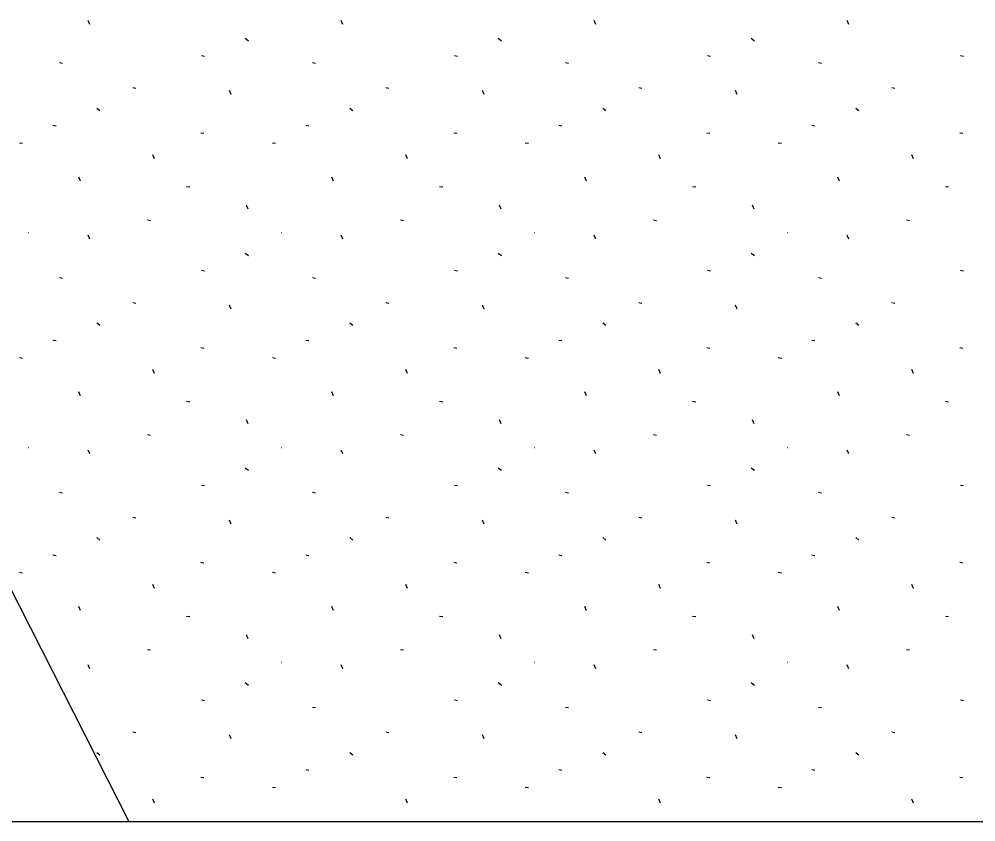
# Model space of a CAD drawing. Extents: x 413946 to 415528, y 4453939 to 4454944.
# Drawn here: x 414024.32 to 414063.53, y 4453939.48 to 4453972.39 of the extents above; entities that cross this region are included whole.
import ezdxf

# ---------------------------------------------------------------- set-up
doc = ezdxf.new("R2010")
doc.units = 0
for name, color, linetype in [('0_ÇERÇEVE', 7, 'Continuous'), ('Level 28', 7, 'Continuous'), ('Level 41', 7, 'Continuous')]:
    doc.layers.add(name, color=color, linetype=linetype)

msp = doc.modelspace()

# ---------------------------------------------------------------- linework, layer by layer
at = {"layer": '0_ÇERÇEVE'}
msp.add_lwpolyline([(413945.566, 4454943.957), (415494.137, 4454943.957), (415494.137, 4453939.478), (413945.566, 4453939.478)], close=True, dxfattribs=at)
at = {"layer": 'Level 28'}
msp.add_line((414028.823, 4453939.478), (414019.967, 4453956.931), dxfattribs=at)
at = {"layer": 'Level 41'}
for p, q in [((414027.215, 4453972.173), (414027.15, 4453972.335)), ((414027.215, 4453972.173), (414027.15, 4453972.335)), ((414037.583, 4453972.173), (414037.518, 4453972.335)), ((414037.583, 4453972.173), (414037.518, 4453972.335)), ((414047.951, 4453972.173), (414047.886, 4453972.335)), ((414047.951, 4453972.173), (414047.886, 4453972.335)), ((414058.319, 4453972.173), (414058.254, 4453972.335)), ((414058.319, 4453972.173), (414058.254, 4453972.335)), ((414033.588, 4453971.604), (414033.715, 4453971.505)), ((414033.588, 4453971.604), (414033.715, 4453971.505)), ((414043.956, 4453971.604), (414044.083, 4453971.505)), ((414043.956, 4453971.604), (414044.083, 4453971.505)), ((414054.324, 4453971.604), (414054.451, 4453971.505)), ((414054.324, 4453971.604), (414054.451, 4453971.505)), ((414031.794, 4453970.899), (414031.92, 4453970.875)), ((414031.794, 4453970.899), (414031.92, 4453970.875)), ((414042.162, 4453970.899), (414042.288, 4453970.875)), ((414042.162, 4453970.899), (414042.288, 4453970.875)), ((414052.53, 4453970.899), (414052.656, 4453970.875)), ((414052.53, 4453970.899), (414052.656, 4453970.875)), ((414062.898, 4453970.899), (414063.024, 4453970.875)), ((414062.898, 4453970.899), (414063.024, 4453970.875)), ((414025.974, 4453970.605), (414026.101, 4453970.581)), ((414025.974, 4453970.605), (414026.101, 4453970.581)), ((414036.342, 4453970.605), (414036.469, 4453970.581)), ((414036.342, 4453970.605), (414036.469, 4453970.581)), ((414046.71, 4453970.605), (414046.837, 4453970.581)), ((414046.71, 4453970.605), (414046.837, 4453970.581)), ((414057.078, 4453970.605), (414057.205, 4453970.581)), ((414057.078, 4453970.605), (414057.205, 4453970.581)), ((414028.974, 4453969.581), (414029.099, 4453969.556)), ((414028.974, 4453969.581), (414029.099, 4453969.556)), ((414033.007, 4453969.301), (414032.942, 4453969.463)), ((414033.007, 4453969.301), (414032.942, 4453969.463)), ((414039.342, 4453969.581), (414039.467, 4453969.556)), ((414039.342, 4453969.581), (414039.467, 4453969.556)), ((414043.375, 4453969.301), (414043.31, 4453969.463)), ((414043.375, 4453969.301), (414043.31, 4453969.463)), ((414049.71, 4453969.581), (414049.835, 4453969.556)), ((414049.71, 4453969.581), (414049.835, 4453969.556)), ((414053.743, 4453969.301), (414053.678, 4453969.463)), ((414053.743, 4453969.301), (414053.678, 4453969.463)), ((414060.078, 4453969.581), (414060.203, 4453969.556)), ((414060.078, 4453969.581), (414060.203, 4453969.556)), ((414027.499, 4453968.743), (414027.626, 4453968.643)), ((414027.499, 4453968.743), (414027.626, 4453968.643)), ((414037.867, 4453968.743), (414037.994, 4453968.643)), ((414037.867, 4453968.743), (414037.994, 4453968.643)), ((414048.235, 4453968.743), (414048.362, 4453968.643)), ((414048.235, 4453968.743), (414048.362, 4453968.643)), ((414058.603, 4453968.743), (414058.73, 4453968.643)), ((414058.603, 4453968.743), (414058.73, 4453968.643)), ((414025.704, 4453968.037), (414025.83, 4453968.014)), ((414025.704, 4453968.037), (414025.83, 4453968.014)), ((414031.767, 4453967.733), (414031.894, 4453967.71)), ((414031.767, 4453967.733), (414031.894, 4453967.71)), ((414036.072, 4453968.037), (414036.198, 4453968.014)), ((414036.072, 4453968.037), (414036.198, 4453968.014)), ((414042.135, 4453967.733), (414042.262, 4453967.71)), ((414042.135, 4453967.733), (414042.262, 4453967.71)), ((414046.44, 4453968.037), (414046.566, 4453968.014)), ((414046.44, 4453968.037), (414046.566, 4453968.014)), ((414052.503, 4453967.733), (414052.63, 4453967.71)), ((414052.503, 4453967.733), (414052.63, 4453967.71)), ((414056.808, 4453968.037), (414056.934, 4453968.014)), ((414056.808, 4453968.037), (414056.934, 4453968.014)), ((414062.871, 4453967.733), (414062.998, 4453967.71)), ((414062.871, 4453967.733), (414062.998, 4453967.71)), ((414024.328, 4453967.323), (414024.455, 4453967.299)), ((414024.328, 4453967.323), (414024.455, 4453967.299)), ((414034.696, 4453967.323), (414034.823, 4453967.299)), ((414034.696, 4453967.323), (414034.823, 4453967.299)), ((414045.064, 4453967.323), (414045.191, 4453967.299)), ((414045.064, 4453967.323), (414045.191, 4453967.299)), ((414055.432, 4453967.323), (414055.559, 4453967.299)), ((414055.432, 4453967.323), (414055.559, 4453967.299)), ((414029.864, 4453966.664), (414029.798, 4453966.826)), ((414029.864, 4453966.664), (414029.798, 4453966.826)), ((414040.232, 4453966.664), (414040.166, 4453966.826)), ((414040.232, 4453966.664), (414040.166, 4453966.826)), ((414050.6, 4453966.664), (414050.534, 4453966.826)), ((414050.6, 4453966.664), (414050.534, 4453966.826)), ((414060.968, 4453966.664), (414060.902, 4453966.826)), ((414060.968, 4453966.664), (414060.902, 4453966.826)), ((414026.833, 4453965.75), (414026.768, 4453965.913)), ((414026.833, 4453965.75), (414026.768, 4453965.913)), ((414037.201, 4453965.75), (414037.136, 4453965.913)), ((414037.201, 4453965.75), (414037.136, 4453965.913)), ((414047.569, 4453965.75), (414047.504, 4453965.913)), ((414047.569, 4453965.75), (414047.504, 4453965.913)), ((414057.937, 4453965.75), (414057.872, 4453965.913)), ((414057.937, 4453965.75), (414057.872, 4453965.913)), ((414031.183, 4453965.529), (414031.309, 4453965.506)), ((414031.183, 4453965.529), (414031.309, 4453965.506)), ((414041.551, 4453965.529), (414041.677, 4453965.506)), ((414041.551, 4453965.529), (414041.677, 4453965.506)), ((414051.919, 4453965.529), (414052.045, 4453965.506)), ((414051.919, 4453965.529), (414052.045, 4453965.506)), ((414062.287, 4453965.529), (414062.413, 4453965.506)), ((414062.287, 4453965.529), (414062.413, 4453965.506)), ((414033.705, 4453964.6), (414033.641, 4453964.762)), ((414033.705, 4453964.6), (414033.641, 4453964.762)), ((414044.073, 4453964.6), (414044.009, 4453964.762)), ((414044.073, 4453964.6), (414044.009, 4453964.762)), ((414054.441, 4453964.6), (414054.377, 4453964.762)), ((414054.441, 4453964.6), (414054.377, 4453964.762)), ((414029.579, 4453964.162), (414029.705, 4453964.137)), ((414029.579, 4453964.162), (414029.705, 4453964.137)), ((414039.947, 4453964.162), (414040.073, 4453964.137)), ((414039.947, 4453964.162), (414040.073, 4453964.137)), ((414050.315, 4453964.162), (414050.441, 4453964.137)), ((414050.315, 4453964.162), (414050.441, 4453964.137)), ((414060.683, 4453964.162), (414060.809, 4453964.137)), ((414060.683, 4453964.162), (414060.809, 4453964.137)), ((414024.695, 4453963.637), (414024.703, 4453963.635)), ((414024.695, 4453963.637), (414024.703, 4453963.635)), ((414027.215, 4453963.367), (414027.15, 4453963.529)), ((414027.215, 4453963.367), (414027.15, 4453963.529)), ((414035.063, 4453963.637), (414035.071, 4453963.635)), ((414035.063, 4453963.637), (414035.071, 4453963.635)), ((414037.583, 4453963.367), (414037.518, 4453963.529)), ((414037.583, 4453963.367), (414037.518, 4453963.529)), ((414045.431, 4453963.637), (414045.439, 4453963.635)), ((414045.431, 4453963.637), (414045.439, 4453963.635)), ((414047.951, 4453963.367), (414047.886, 4453963.529)), ((414047.951, 4453963.367), (414047.886, 4453963.529)), ((414055.799, 4453963.637), (414055.807, 4453963.635)), ((414055.799, 4453963.637), (414055.807, 4453963.635)), ((414058.319, 4453963.367), (414058.254, 4453963.529)), ((414058.319, 4453963.367), (414058.254, 4453963.529)), ((414033.588, 4453962.798), (414033.715, 4453962.699)), ((414033.588, 4453962.798), (414033.715, 4453962.699)), ((414043.956, 4453962.798), (414044.083, 4453962.699)), ((414043.956, 4453962.798), (414044.083, 4453962.699)), ((414054.324, 4453962.798), (414054.451, 4453962.699)), ((414054.324, 4453962.798), (414054.451, 4453962.699)), ((414031.794, 4453962.093), (414031.92, 4453962.069)), ((414031.794, 4453962.093), (414031.92, 4453962.069)), ((414042.162, 4453962.093), (414042.288, 4453962.069)), ((414042.162, 4453962.093), (414042.288, 4453962.069)), ((414052.53, 4453962.093), (414052.656, 4453962.069)), ((414052.53, 4453962.093), (414052.656, 4453962.069)), ((414062.898, 4453962.093), (414063.024, 4453962.069)), ((414062.898, 4453962.093), (414063.024, 4453962.069)), ((414025.974, 4453961.799), (414026.101, 4453961.775)), ((414025.974, 4453961.799), (414026.101, 4453961.775)), ((414036.342, 4453961.799), (414036.469, 4453961.775)), ((414036.342, 4453961.799), (414036.469, 4453961.775)), ((414046.71, 4453961.799), (414046.837, 4453961.775)), ((414046.71, 4453961.799), (414046.837, 4453961.775)), ((414057.078, 4453961.799), (414057.205, 4453961.775)), ((414057.078, 4453961.799), (414057.205, 4453961.775)), ((414028.974, 4453960.775), (414029.099, 4453960.75)), ((414028.974, 4453960.775), (414029.099, 4453960.75)), ((414039.342, 4453960.775), (414039.467, 4453960.75)), ((414039.342, 4453960.775), (414039.467, 4453960.75)), ((414049.71, 4453960.775), (414049.835, 4453960.75)), ((414049.71, 4453960.775), (414049.835, 4453960.75)), ((414060.078, 4453960.775), (414060.203, 4453960.75)), ((414060.078, 4453960.775), (414060.203, 4453960.75)), ((414033.007, 4453960.495), (414032.942, 4453960.657)), ((414033.007, 4453960.495), (414032.942, 4453960.657)), ((414043.375, 4453960.495), (414043.31, 4453960.657)), ((414043.375, 4453960.495), (414043.31, 4453960.657)), ((414053.743, 4453960.495), (414053.678, 4453960.657)), ((414053.743, 4453960.495), (414053.678, 4453960.657)), ((414027.499, 4453959.937), (414027.626, 4453959.837)), ((414027.499, 4453959.937), (414027.626, 4453959.837)), ((414037.867, 4453959.937), (414037.994, 4453959.837)), ((414037.867, 4453959.937), (414037.994, 4453959.837)), ((414048.235, 4453959.937), (414048.362, 4453959.837)), ((414048.235, 4453959.937), (414048.362, 4453959.837)), ((414058.603, 4453959.937), (414058.73, 4453959.837)), ((414058.603, 4453959.937), (414058.73, 4453959.837)), ((414025.704, 4453959.231), (414025.83, 4453959.208)), ((414025.704, 4453959.231), (414025.83, 4453959.208)), ((414036.072, 4453959.231), (414036.198, 4453959.208)), ((414036.072, 4453959.231), (414036.198, 4453959.208)), ((414046.44, 4453959.231), (414046.566, 4453959.208)), ((414046.44, 4453959.231), (414046.566, 4453959.208)), ((414056.808, 4453959.231), (414056.934, 4453959.208)), ((414056.808, 4453959.231), (414056.934, 4453959.208)), ((414031.767, 4453958.927), (414031.894, 4453958.904)), ((414031.767, 4453958.927), (414031.894, 4453958.904)), ((414042.135, 4453958.927), (414042.262, 4453958.904)), ((414042.135, 4453958.927), (414042.262, 4453958.904)), ((414052.503, 4453958.927), (414052.63, 4453958.904)), ((414052.503, 4453958.927), (414052.63, 4453958.904)), ((414062.871, 4453958.927), (414062.998, 4453958.904)), ((414062.871, 4453958.927), (414062.998, 4453958.904)), ((414024.328, 4453958.517), (414024.455, 4453958.493)), ((414024.328, 4453958.517), (414024.455, 4453958.493)), ((414034.696, 4453958.517), (414034.823, 4453958.493)), ((414034.696, 4453958.517), (414034.823, 4453958.493)), ((414045.064, 4453958.517), (414045.191, 4453958.493)), ((414045.064, 4453958.517), (414045.191, 4453958.493)), ((414055.432, 4453958.517), (414055.559, 4453958.493)), ((414055.432, 4453958.517), (414055.559, 4453958.493)), ((414029.864, 4453957.858), (414029.798, 4453958.02)), ((414029.864, 4453957.858), (414029.798, 4453958.02)), ((414040.232, 4453957.858), (414040.166, 4453958.02)), ((414040.232, 4453957.858), (414040.166, 4453958.02)), ((414050.6, 4453957.858), (414050.534, 4453958.02)), ((414050.6, 4453957.858), (414050.534, 4453958.02)), ((414060.968, 4453957.858), (414060.902, 4453958.02)), ((414060.968, 4453957.858), (414060.902, 4453958.02)), ((414026.833, 4453956.944), (414026.768, 4453957.107)), ((414026.833, 4453956.944), (414026.768, 4453957.107)), ((414037.201, 4453956.944), (414037.136, 4453957.107)), ((414037.201, 4453956.944), (414037.136, 4453957.107)), ((414047.569, 4453956.944), (414047.504, 4453957.107)), ((414047.569, 4453956.944), (414047.504, 4453957.107)), ((414057.937, 4453956.944), (414057.872, 4453957.107)), ((414057.937, 4453956.944), (414057.872, 4453957.107)), ((414031.183, 4453956.723), (414031.309, 4453956.7)), ((414031.183, 4453956.723), (414031.309, 4453956.7)), ((414041.551, 4453956.723), (414041.677, 4453956.7)), ((414041.551, 4453956.723), (414041.677, 4453956.7)), ((414051.919, 4453956.723), (414052.045, 4453956.7)), ((414051.919, 4453956.723), (414052.045, 4453956.7)), ((414062.287, 4453956.723), (414062.413, 4453956.7)), ((414062.287, 4453956.723), (414062.413, 4453956.7)), ((414033.705, 4453955.794), (414033.641, 4453955.956)), ((414033.705, 4453955.794), (414033.641, 4453955.956)), ((414044.073, 4453955.794), (414044.009, 4453955.956)), ((414044.073, 4453955.794), (414044.009, 4453955.956)), ((414054.441, 4453955.794), (414054.377, 4453955.956)), ((414054.441, 4453955.794), (414054.377, 4453955.956)), ((414029.579, 4453955.356), (414029.705, 4453955.331)), ((414029.579, 4453955.356), (414029.705, 4453955.331)), ((414039.947, 4453955.356), (414040.073, 4453955.331)), ((414039.947, 4453955.356), (414040.073, 4453955.331)), ((414050.315, 4453955.356), (414050.441, 4453955.331)), ((414050.315, 4453955.356), (414050.441, 4453955.331)), ((414060.683, 4453955.356), (414060.809, 4453955.331)), ((414060.683, 4453955.356), (414060.809, 4453955.331)), ((414024.695, 4453954.831), (414024.703, 4453954.829)), ((414024.695, 4453954.831), (414024.703, 4453954.829)), ((414035.063, 4453954.831), (414035.071, 4453954.829)), ((414035.063, 4453954.831), (414035.071, 4453954.829)), ((414045.431, 4453954.831), (414045.439, 4453954.829)), ((414045.431, 4453954.831), (414045.439, 4453954.829)), ((414055.799, 4453954.831), (414055.807, 4453954.829)), ((414055.799, 4453954.831), (414055.807, 4453954.829)), ((414027.215, 4453954.561), (414027.15, 4453954.723)), ((414027.215, 4453954.561), (414027.15, 4453954.723)), ((414037.583, 4453954.561), (414037.518, 4453954.723)), ((414037.583, 4453954.561), (414037.518, 4453954.723)), ((414047.951, 4453954.561), (414047.886, 4453954.723)), ((414047.951, 4453954.561), (414047.886, 4453954.723)), ((414058.319, 4453954.561), (414058.254, 4453954.723)), ((414058.319, 4453954.561), (414058.254, 4453954.723)), ((414033.588, 4453953.992), (414033.715, 4453953.893)), ((414033.588, 4453953.992), (414033.715, 4453953.893)), ((414043.956, 4453953.992), (414044.083, 4453953.893)), ((414043.956, 4453953.992), (414044.083, 4453953.893)), ((414054.324, 4453953.992), (414054.451, 4453953.893)), ((414054.324, 4453953.992), (414054.451, 4453953.893)), ((414031.794, 4453953.287), (414031.92, 4453953.263)), ((414031.794, 4453953.287), (414031.92, 4453953.263)), ((414042.162, 4453953.287), (414042.288, 4453953.263)), ((414042.162, 4453953.287), (414042.288, 4453953.263)), ((414052.53, 4453953.287), (414052.656, 4453953.263)), ((414052.53, 4453953.287), (414052.656, 4453953.263)), ((414062.898, 4453953.287), (414063.024, 4453953.263)), ((414062.898, 4453953.287), (414063.024, 4453953.263)), ((414025.974, 4453952.993), (414026.101, 4453952.969)), ((414025.974, 4453952.993), (414026.101, 4453952.969)), ((414036.342, 4453952.993), (414036.469, 4453952.969)), ((414036.342, 4453952.993), (414036.469, 4453952.969)), ((414046.71, 4453952.993), (414046.837, 4453952.969)), ((414046.71, 4453952.993), (414046.837, 4453952.969)), ((414057.078, 4453952.993), (414057.205, 4453952.969)), ((414057.078, 4453952.993), (414057.205, 4453952.969)), ((414028.974, 4453951.969), (414029.099, 4453951.944)), ((414028.974, 4453951.969), (414029.099, 4453951.944)), ((414033.007, 4453951.689), (414032.942, 4453951.851)), ((414033.007, 4453951.689), (414032.942, 4453951.851)), ((414039.342, 4453951.969), (414039.467, 4453951.944)), ((414039.342, 4453951.969), (414039.467, 4453951.944)), ((414043.375, 4453951.689), (414043.31, 4453951.851)), ((414043.375, 4453951.689), (414043.31, 4453951.851)), ((414049.71, 4453951.969), (414049.835, 4453951.944)), ((414049.71, 4453951.969), (414049.835, 4453951.944)), ((414053.743, 4453951.689), (414053.678, 4453951.851)), ((414053.743, 4453951.689), (414053.678, 4453951.851)), ((414060.078, 4453951.969), (414060.203, 4453951.944)), ((414060.078, 4453951.969), (414060.203, 4453951.944)), ((414027.499, 4453951.131), (414027.626, 4453951.031)), ((414027.499, 4453951.131), (414027.626, 4453951.031)), ((414037.867, 4453951.131), (414037.994, 4453951.031)), ((414037.867, 4453951.131), (414037.994, 4453951.031)), ((414048.235, 4453951.131), (414048.362, 4453951.031)), ((414048.235, 4453951.131), (414048.362, 4453951.031)), ((414058.603, 4453951.131), (414058.73, 4453951.031)), ((414058.603, 4453951.131), (414058.73, 4453951.031)), ((414025.704, 4453950.425), (414025.83, 4453950.402)), ((414025.704, 4453950.425), (414025.83, 4453950.402)), ((414031.767, 4453950.121), (414031.894, 4453950.098)), ((414031.767, 4453950.121), (414031.894, 4453950.098)), ((414036.072, 4453950.425), (414036.198, 4453950.402)), ((414036.072, 4453950.425), (414036.198, 4453950.402)), ((414042.135, 4453950.121), (414042.262, 4453950.098)), ((414042.135, 4453950.121), (414042.262, 4453950.098)), ((414046.44, 4453950.425), (414046.566, 4453950.402)), ((414046.44, 4453950.425), (414046.566, 4453950.402)), ((414052.503, 4453950.121), (414052.63, 4453950.098)), ((414052.503, 4453950.121), (414052.63, 4453950.098)), ((414056.808, 4453950.425), (414056.934, 4453950.402)), ((414056.808, 4453950.425), (414056.934, 4453950.402)), ((414062.871, 4453950.121), (414062.998, 4453950.098)), ((414062.871, 4453950.121), (414062.998, 4453950.098)), ((414024.328, 4453949.711), (414024.455, 4453949.687)), ((414024.328, 4453949.711), (414024.455, 4453949.687)), ((414034.696, 4453949.711), (414034.823, 4453949.687)), ((414034.696, 4453949.711), (414034.823, 4453949.687)), ((414045.064, 4453949.711), (414045.191, 4453949.687)), ((414045.064, 4453949.711), (414045.191, 4453949.687)), ((414055.432, 4453949.711), (414055.559, 4453949.687)), ((414055.432, 4453949.711), (414055.559, 4453949.687)), ((414029.864, 4453949.052), (414029.798, 4453949.214)), ((414029.864, 4453949.052), (414029.798, 4453949.214)), ((414040.232, 4453949.052), (414040.166, 4453949.214)), ((414040.232, 4453949.052), (414040.166, 4453949.214)), ((414050.6, 4453949.052), (414050.534, 4453949.214)), ((414050.6, 4453949.052), (414050.534, 4453949.214)), ((414060.968, 4453949.052), (414060.902, 4453949.214)), ((414060.968, 4453949.052), (414060.902, 4453949.214)), ((414026.833, 4453948.138), (414026.768, 4453948.301)), ((414026.833, 4453948.138), (414026.768, 4453948.301)), ((414037.201, 4453948.138), (414037.136, 4453948.301)), ((414037.201, 4453948.138), (414037.136, 4453948.301)), ((414047.569, 4453948.138), (414047.504, 4453948.301)), ((414047.569, 4453948.138), (414047.504, 4453948.301)), ((414057.937, 4453948.138), (414057.872, 4453948.301)), ((414057.937, 4453948.138), (414057.872, 4453948.301)), ((414031.183, 4453947.917), (414031.309, 4453947.894)), ((414031.183, 4453947.917), (414031.309, 4453947.894)), ((414041.551, 4453947.917), (414041.677, 4453947.894)), ((414041.551, 4453947.917), (414041.677, 4453947.894)), ((414051.919, 4453947.917), (414052.045, 4453947.894)), ((414051.919, 4453947.917), (414052.045, 4453947.894)), ((414062.287, 4453947.917), (414062.413, 4453947.894)), ((414062.287, 4453947.917), (414062.413, 4453947.894)), ((414033.705, 4453946.988), (414033.641, 4453947.15)), ((414033.705, 4453946.988), (414033.641, 4453947.15)), ((414044.073, 4453946.988), (414044.009, 4453947.15)), ((414044.073, 4453946.988), (414044.009, 4453947.15)), ((414054.441, 4453946.988), (414054.377, 4453947.15)), ((414054.441, 4453946.988), (414054.377, 4453947.15)), ((414029.579, 4453946.55), (414029.705, 4453946.525)), ((414029.579, 4453946.55), (414029.705, 4453946.525)), ((414039.947, 4453946.55), (414040.073, 4453946.525)), ((414039.947, 4453946.55), (414040.073, 4453946.525)), ((414050.315, 4453946.55), (414050.441, 4453946.525)), ((414050.315, 4453946.55), (414050.441, 4453946.525)), ((414060.683, 4453946.55), (414060.809, 4453946.525)), ((414060.683, 4453946.55), (414060.809, 4453946.525)), ((414027.215, 4453945.755), (414027.15, 4453945.917)), ((414027.215, 4453945.755), (414027.15, 4453945.917)), ((414035.063, 4453946.025), (414035.071, 4453946.023)), ((414035.063, 4453946.025), (414035.071, 4453946.023)), ((414037.583, 4453945.755), (414037.518, 4453945.917)), ((414037.583, 4453945.755), (414037.518, 4453945.917)), ((414045.431, 4453946.025), (414045.439, 4453946.023)), ((414045.431, 4453946.025), (414045.439, 4453946.023)), ((414047.951, 4453945.755), (414047.886, 4453945.917)), ((414047.951, 4453945.755), (414047.886, 4453945.917)), ((414055.799, 4453946.025), (414055.807, 4453946.023)), ((414055.799, 4453946.025), (414055.807, 4453946.023)), ((414058.319, 4453945.755), (414058.254, 4453945.917)), ((414058.319, 4453945.755), (414058.254, 4453945.917)), ((414033.588, 4453945.186), (414033.715, 4453945.087)), ((414033.588, 4453945.186), (414033.715, 4453945.087)), ((414043.956, 4453945.186), (414044.083, 4453945.087)), ((414043.956, 4453945.186), (414044.083, 4453945.087)), ((414054.324, 4453945.186), (414054.451, 4453945.087)), ((414054.324, 4453945.186), (414054.451, 4453945.087)), ((414031.794, 4453944.481), (414031.92, 4453944.457)), ((414031.794, 4453944.481), (414031.92, 4453944.457)), ((414042.162, 4453944.481), (414042.288, 4453944.457)), ((414042.162, 4453944.481), (414042.288, 4453944.457)), ((414052.53, 4453944.481), (414052.656, 4453944.457)), ((414052.53, 4453944.481), (414052.656, 4453944.457)), ((414062.898, 4453944.481), (414063.024, 4453944.457)), ((414062.898, 4453944.481), (414063.024, 4453944.457)), ((414036.342, 4453944.187), (414036.469, 4453944.163)), ((414036.342, 4453944.187), (414036.469, 4453944.163)), ((414046.71, 4453944.187), (414046.837, 4453944.163)), ((414046.71, 4453944.187), (414046.837, 4453944.163)), ((414057.078, 4453944.187), (414057.205, 4453944.163)), ((414057.078, 4453944.187), (414057.205, 4453944.163)), ((414028.974, 4453943.163), (414029.099, 4453943.138)), ((414028.974, 4453943.163), (414029.099, 4453943.138)), ((414033.007, 4453942.883), (414032.942, 4453943.045)), ((414033.007, 4453942.883), (414032.942, 4453943.045)), ((414039.342, 4453943.163), (414039.467, 4453943.138)), ((414039.342, 4453943.163), (414039.467, 4453943.138)), ((414043.375, 4453942.883), (414043.31, 4453943.045)), ((414043.375, 4453942.883), (414043.31, 4453943.045)), ((414049.71, 4453943.163), (414049.835, 4453943.138)), ((414049.71, 4453943.163), (414049.835, 4453943.138)), ((414053.743, 4453942.883), (414053.678, 4453943.045)), ((414053.743, 4453942.883), (414053.678, 4453943.045)), ((414060.078, 4453943.163), (414060.203, 4453943.138)), ((414060.078, 4453943.163), (414060.203, 4453943.138)), ((414027.499, 4453942.325), (414027.626, 4453942.225)), ((414027.499, 4453942.325), (414027.626, 4453942.225)), ((414037.867, 4453942.325), (414037.994, 4453942.225)), ((414037.867, 4453942.325), (414037.994, 4453942.225)), ((414048.235, 4453942.325), (414048.362, 4453942.225)), ((414048.235, 4453942.325), (414048.362, 4453942.225)), ((414058.603, 4453942.325), (414058.73, 4453942.225)), ((414058.603, 4453942.325), (414058.73, 4453942.225)), ((414036.072, 4453941.619), (414036.198, 4453941.596)), ((414036.072, 4453941.619), (414036.198, 4453941.596)), ((414046.44, 4453941.619), (414046.566, 4453941.596)), ((414046.44, 4453941.619), (414046.566, 4453941.596)), ((414056.808, 4453941.619), (414056.934, 4453941.596)), ((414056.808, 4453941.619), (414056.934, 4453941.596)), ((414031.767, 4453941.315), (414031.894, 4453941.292)), ((414031.767, 4453941.315), (414031.894, 4453941.292)), ((414042.135, 4453941.315), (414042.262, 4453941.292)), ((414042.135, 4453941.315), (414042.262, 4453941.292)), ((414052.503, 4453941.315), (414052.63, 4453941.292)), ((414052.503, 4453941.315), (414052.63, 4453941.292)), ((414062.871, 4453941.315), (414062.998, 4453941.292)), ((414062.871, 4453941.315), (414062.998, 4453941.292)), ((414034.696, 4453940.905), (414034.823, 4453940.881)), ((414034.696, 4453940.905), (414034.823, 4453940.881)), ((414045.064, 4453940.905), (414045.191, 4453940.881)), ((414045.064, 4453940.905), (414045.191, 4453940.881)), ((414055.432, 4453940.905), (414055.559, 4453940.881)), ((414055.432, 4453940.905), (414055.559, 4453940.881)), ((414029.864, 4453940.246), (414029.798, 4453940.408)), ((414029.864, 4453940.246), (414029.798, 4453940.408)), ((414040.232, 4453940.246), (414040.166, 4453940.408)), ((414040.232, 4453940.246), (414040.166, 4453940.408)), ((414050.6, 4453940.246), (414050.534, 4453940.408)), ((414050.6, 4453940.246), (414050.534, 4453940.408)), ((414060.968, 4453940.246), (414060.902, 4453940.408)), ((414060.968, 4453940.246), (414060.902, 4453940.408)), ((414037.142, 4453939.478), (414037.136, 4453939.495)), ((414037.142, 4453939.478), (414037.136, 4453939.495)), ((414047.51, 4453939.478), (414047.504, 4453939.495)), ((414047.51, 4453939.478), (414047.504, 4453939.495)), ((414057.878, 4453939.478), (414057.872, 4453939.495)), ((414057.878, 4453939.478), (414057.872, 4453939.495))]:
    msp.add_line(p, q, dxfattribs=at)

doc.saveas('drawing.dxf')
